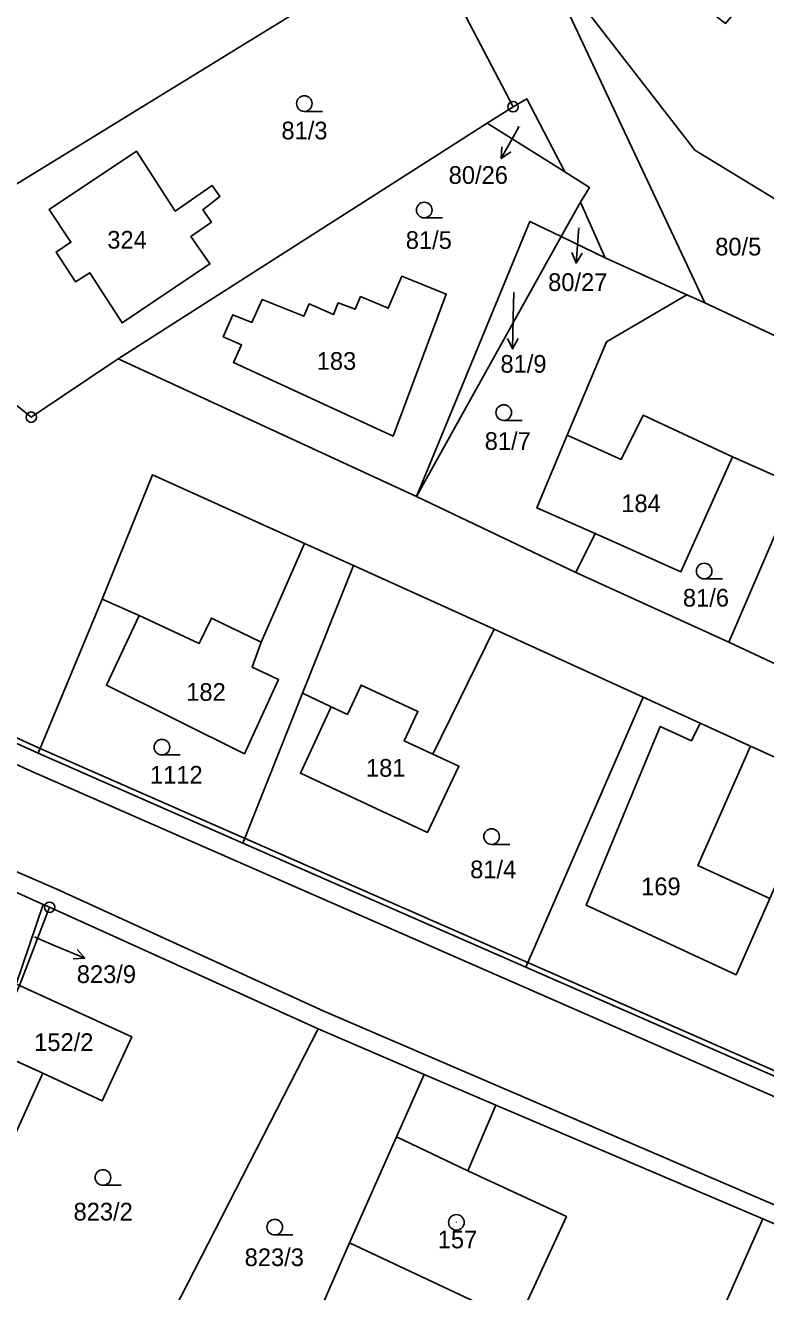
# Model space of a CAD drawing. Extents: x -654083 to -650132, y -1099819 to -1096699.
# Drawn here: x -652484.8 to -652413.7, y -1097932.6 to -1097811 of the extents above; entities that cross this region are included whole.
import ezdxf

# ---------------------------------------------------------------- set-up
doc = ezdxf.new("R2010")
doc.units = 0
for name, color, linetype in [('Geodetické body', 7, 'Continuous'), ('Hranice - vnitř_ kresba', 7, 'Continuous'), ('Obvody jako plochy', 7, 'Continuous'), ('Ostatní hranice', 7, 'Continuous'), ('Parcelní čísla', 7, 'Continuous'), ('Prvky pro prodl_ par_ č_', 7, 'Continuous'), ('Značky kultur', 7, 'Continuous')]:
    doc.layers.add(name, color=color, linetype=linetype)

msp = doc.modelspace()

# ---------------------------------------------------------------- linework, layer by layer
at = {"layer": 'Geodetické body'}
for centre, radius in [((-652438, -1097818.84), 0.5), ((-652438, -1097818.84), 0.001), ((-652484.26, -1097848.66), 0.5), ((-652484.26, -1097848.66), 0.001), ((-652482.5, -1097895.73), 0.5), ((-652482.5, -1097895.73), 0.001)]:
    msp.add_circle(centre, radius, dxfattribs=at)
at = {"layer": 'Hranice - vnitř_ kresba'}
for p, q in [((-652425.5, -1097848.45), (-652427.61, -1097852.71)), ((-652416.92, -1097852.46), (-652425.5, -1097848.45)), ((-652427.61, -1097852.71), (-652432.79, -1097850.39)), ((-652533.97, -1097860.26), (-652484.26, -1097882.64)), ((-652473.9, -1097867.7), (-652468.14, -1097870.41)), ((-652468.14, -1097870.41), (-652466.95, -1097867.95)), ((-652466.95, -1097867.95), (-652462.18, -1097870.26)), ((-652453.9, -1097877.21), (-652452.59, -1097874.39)), ((-652452.59, -1097874.39), (-652447.13, -1097876.93)), ((-652453.9, -1097877.21), (-652455.45, -1097876.49)), ((-652447.13, -1097876.93), (-652448.44, -1097879.75)), ((-652448.44, -1097879.75), (-652445.71, -1097881.02)), ((-652415.21, -1097880.24), (-652420.25, -1097891.7)), ((-652484.26, -1097882.64), (-652410.83, -1097914.82)), ((-652496.2, -1097887.79), (-652481.82, -1097893.98)), ((-652420.25, -1097891.7), (-652413.35, -1097894.89)), ((-652481.82, -1097893.98), (-652456.16, -1097905.72)), ((-652456.16, -1097905.72), (-652405.39, -1097927.55)), ((-652483.15, -1097911.65), (-652488.2, -1097909.38)), ((-652442.33, -1097921.05), (-652449.19, -1097917.79)), ((-652453.7, -1097927.96), (-652437.53, -1097935.54))]:
    msp.add_line(p, q, dxfattribs=at)
at = {"layer": 'Obvody jako plochy'}
for points in [[(-652476.86, -1097725.12), (-652472.31, -1097735.13), (-652445.31, -1097801.46), (-652446.65, -1097802.26), (-652438, -1097818.84), (-652436.68, -1097818.08), (-652433.03, -1097825.11), (-652430.66, -1097826.6), (-652431.52, -1097828.02), (-652429.17, -1097833.37), (-652421.32, -1097836.9), (-652419.57, -1097837.69), (-652435.51, -1097803.7), (-652439.93, -1097797.69), (-652441.64, -1097794.05), (-652444.07, -1097787.49), (-652464.12, -1097742.29), (-652472.02, -1097716.63)], [(-652839.76, -1097733.97), (-652826.6, -1097739.44), (-652822.57, -1097741.08), (-652707.93, -1097793.49), (-652704.24, -1097795.08), (-652617.25, -1097835.71), (-652588.75, -1097848.74), (-652581.26, -1097852.35), (-652575.63, -1097854.85), (-652550.17, -1097866.18), (-652501.51, -1097887.82), (-652496.71, -1097889.3), (-652483.12, -1097895.45), (-652482.5, -1097895.73), (-652456.7, -1097907.4), (-652446.55, -1097911.8), (-652439.64, -1097914.73), (-652414, -1097925.64), (-652406.37, -1097928.95), (-652405.33, -1097929.6), (-652381.94, -1097939.67)], [(-652259.95, -1097978.53), (-652289.58, -1097967.54), (-652304.17, -1097961.16), (-652306.89, -1097960.07), (-652358.06, -1097937.32), (-652361.99, -1097934.98), (-652373.04, -1097930.17), (-652374.25, -1097929.65), (-652375.24, -1097929.22), (-652386.86, -1097924.16), (-652403.6, -1097916.6), (-652409.91, -1097913.27), (-652436.78, -1097901.48), (-652463.96, -1097889.56), (-652483.6, -1097880.94), (-652534, -1097858.11), (-652537.59, -1097856.5), (-652554.49, -1097848.9), (-652581.83, -1097835.42), (-652676.84, -1097793.83), (-652695.77, -1097785.5), (-652811.07, -1097733.73)], [(-652500.72, -1097835.3), (-652484.26, -1097848.66), (-652475.91, -1097843.07), (-652447.26, -1097856.27), (-652431.98, -1097863.57), (-652417.27, -1097870.27), (-652407.16, -1097875.02), (-652395.37, -1097880.36), (-652391.55, -1097871.03), (-652387.8, -1097861.86), (-652388.79, -1097857.67), (-652381.25, -1097867.2), (-652388.15, -1097884.17), (-652367.56, -1097893.5), (-652346.61, -1097902.85)], [(-652361.99, -1097934.98), (-652350.86, -1097909.12), (-652355.23, -1097907.16), (-652362.28, -1097904), (-652374.72, -1097898.42), (-652382.11, -1097895.11), (-652391.32, -1097890.98), (-652396.64, -1097902.08), (-652403.6, -1097916.6), (-652409.91, -1097913.27), (-652398.84, -1097887.71), (-652408.29, -1097883.4), (-652415.21, -1097880.24), (-652420.04, -1097878.04), (-652425.5, -1097875.55), (-652439.82, -1097869.02), (-652453.31, -1097862.91), (-652458.02, -1097860.78), (-652472.61, -1097854.18), (-652477.46, -1097866.14), (-652483.6, -1097880.94), (-652534, -1097858.11)]]:
    msp.add_lwpolyline(points, dxfattribs=at)
for points in [[(-652498.55, -1097834.17), (-652446.65, -1097802.26), (-652445.31, -1097801.46), (-652472.31, -1097735.13), (-652473.35, -1097735.9), (-652485.69, -1097745.02), (-652544.27, -1097792.84)], [(-652379.48, -1097780.45), (-652401.26, -1097811.21), (-652412.92, -1097827.67), (-652420.53, -1097823), (-652433.6, -1097806.15), (-652430.36, -1097800.91), (-652417.6, -1097810.84), (-652413.9, -1097806.33), (-652416.04, -1097804.59), (-652414.87, -1097802.5), (-652417.21, -1097800.53), (-652415.53, -1097798.38), (-652418.34, -1097796.15), (-652417.34, -1097794.99), (-652420.39, -1097792.61), (-652419.7, -1097791.77), (-652421.1, -1097790.74), (-652426.06, -1097786.86), (-652405.32, -1097768.69), (-652381.57, -1097778.69)], [(-652440.48, -1097820.42), (-652438, -1097818.84), (-652446.65, -1097802.26), (-652498.55, -1097834.17), (-652500.72, -1097835.3), (-652484.26, -1097848.66), (-652475.91, -1097843.07)], [(-652398.51, -1097848.89), (-652406, -1097844.06), (-652419.57, -1097837.69), (-652435.51, -1097803.7), (-652433.6, -1097806.15), (-652420.53, -1097823), (-652412.92, -1097827.67), (-652392.87, -1097852.52)], [(-652440.48, -1097820.42), (-652438, -1097818.84), (-652436.68, -1097818.08), (-652433.03, -1097825.11)], [(-652433.03, -1097825.11), (-652440.48, -1097820.42), (-652475.91, -1097843.07), (-652447.26, -1097856.27), (-652436.39, -1097829.87), (-652433.39, -1097831.32), (-652431.52, -1097828.02), (-652430.66, -1097826.6)], [(-652467.8, -1097828.73), (-652466.97, -1097829.92), (-652468.94, -1097831.32), (-652467.1, -1097833.94), (-652475.54, -1097839.61), (-652478.64, -1097834.78), (-652480.01, -1097835.65), (-652481.87, -1097832.8), (-652480.46, -1097831.86), (-652482.53, -1097828.71), (-652474.17, -1097823.11), (-652470.44, -1097828.87), (-652466.9, -1097826.41), (-652466.14, -1097827.47)], [(-652481.87, -1097832.8), (-652480.46, -1097831.86), (-652482.53, -1097828.71), (-652474.17, -1097823.11), (-652470.44, -1097828.87), (-652466.9, -1097826.41), (-652466.14, -1097827.47), (-652467.8, -1097828.73), (-652466.97, -1097829.92), (-652468.94, -1097831.32), (-652467.1, -1097833.94), (-652475.54, -1097839.61), (-652478.64, -1097834.78), (-652480.01, -1097835.65)], [(-652470.44, -1097828.87), (-652474.17, -1097823.11), (-652482.53, -1097828.71), (-652480.46, -1097831.86), (-652481.87, -1097832.8), (-652480.01, -1097835.65), (-652478.64, -1097834.78), (-652475.54, -1097839.61), (-652467.1, -1097833.94), (-652468.94, -1097831.32), (-652466.97, -1097829.92), (-652467.8, -1097828.73), (-652466.14, -1097827.47), (-652466.9, -1097826.41)], [(-652431.52, -1097828.02), (-652429.17, -1097833.37), (-652433.39, -1097831.32)], [(-652447.26, -1097856.27), (-652436.39, -1097829.87), (-652433.39, -1097831.32)], [(-652435.71, -1097857.37), (-652430.1, -1097859.83), (-652431.98, -1097863.57), (-652447.26, -1097856.27), (-652433.39, -1097831.32), (-652429.17, -1097833.37), (-652421.32, -1097836.9), (-652429.03, -1097841.42), (-652432.79, -1097850.39)], [(-652449.5, -1097850.47), (-652444.42, -1097836.84), (-652448.69, -1097835.13), (-652449.99, -1097838.2), (-652452.64, -1097837.08), (-652453.16, -1097838.3), (-652454.8, -1097837.68), (-652455.24, -1097838.8), (-652457.58, -1097837.78), (-652458.1, -1097838.95), (-652462.09, -1097837.37), (-652463.08, -1097839.55), (-652464.92, -1097838.82), (-652465.83, -1097840.93), (-652464.06, -1097841.72), (-652464.83, -1097843.42)], [(-652462.09, -1097837.37), (-652458.1, -1097838.95), (-652457.58, -1097837.78), (-652455.24, -1097838.8), (-652454.8, -1097837.68), (-652453.16, -1097838.3), (-652452.64, -1097837.08), (-652449.99, -1097838.2), (-652448.69, -1097835.13), (-652444.42, -1097836.84), (-652449.5, -1097850.47), (-652464.83, -1097843.42), (-652464.06, -1097841.72), (-652465.83, -1097840.93), (-652464.92, -1097838.82), (-652463.08, -1097839.55)], [(-652454.8, -1097837.68), (-652453.16, -1097838.3), (-652452.64, -1097837.08), (-652449.99, -1097838.2), (-652448.69, -1097835.13), (-652444.42, -1097836.84), (-652449.5, -1097850.47), (-652464.83, -1097843.42), (-652464.06, -1097841.72), (-652465.83, -1097840.93), (-652464.92, -1097838.82), (-652463.08, -1097839.55), (-652462.09, -1097837.37), (-652458.1, -1097838.95), (-652457.58, -1097837.78), (-652455.24, -1097838.8)], [(-652410.79, -1097855.19), (-652406, -1097844.06), (-652419.57, -1097837.69), (-652421.32, -1097836.9), (-652429.03, -1097841.42), (-652432.79, -1097850.39), (-652435.71, -1097857.37), (-652430.1, -1097859.83), (-652421.88, -1097863.51), (-652416.92, -1097852.46)], [(-652430.1, -1097859.83), (-652421.88, -1097863.51), (-652416.92, -1097852.46), (-652425.5, -1097848.45), (-652427.61, -1097852.71), (-652432.79, -1097850.39), (-652435.71, -1097857.37)], [(-652412.32, -1097858.74), (-652410.79, -1097855.19), (-652416.92, -1097852.46), (-652421.88, -1097863.51), (-652430.1, -1097859.83), (-652431.98, -1097863.57), (-652417.27, -1097870.27)], [(-652472.61, -1097854.18), (-652458.02, -1097860.78), (-652462.18, -1097870.26), (-652463.06, -1097872.67), (-652460.53, -1097873.86), (-652463.8, -1097880.98), (-652477.04, -1097874.39), (-652473.9, -1097867.7), (-652477.46, -1097866.14)], [(-652407.16, -1097875.02), (-652405.57, -1097871.02), (-652403.2, -1097865.36), (-652402.54, -1097863.79), (-652412.32, -1097858.74), (-652417.27, -1097870.27)], [(-652460.53, -1097873.86), (-652463.8, -1097880.98), (-652477.04, -1097874.39), (-652473.9, -1097867.7), (-652477.46, -1097866.14), (-652483.6, -1097880.94), (-652463.96, -1097889.56), (-652458.21, -1097875.18), (-652453.31, -1097862.91), (-652458.02, -1097860.78), (-652462.18, -1097870.26), (-652463.06, -1097872.67)], [(-652446.22, -1097888.53), (-652458.41, -1097882.86), (-652455.45, -1097876.49), (-652458.21, -1097875.18), (-652453.31, -1097862.91), (-652439.82, -1097869.02), (-652445.71, -1097881.02), (-652443.19, -1097882.17)], [(-652460.53, -1097873.86), (-652463.8, -1097880.98), (-652477.04, -1097874.39), (-652473.9, -1097867.7), (-652468.14, -1097870.41), (-652466.95, -1097867.95), (-652462.18, -1097870.26), (-652463.06, -1097872.67)], [(-652439.82, -1097869.02), (-652425.5, -1097875.55), (-652436.78, -1097901.48), (-652463.96, -1097889.56), (-652458.21, -1097875.18), (-652455.45, -1097876.49), (-652458.41, -1097882.86), (-652446.22, -1097888.53), (-652443.19, -1097882.17), (-652445.71, -1097881.02)], [(-652445.71, -1097881.02), (-652443.19, -1097882.17), (-652446.22, -1097888.53), (-652458.41, -1097882.86), (-652455.45, -1097876.49), (-652453.9, -1097877.21), (-652452.59, -1097874.39), (-652447.13, -1097876.93), (-652448.44, -1097879.75)], [(-652425.5, -1097875.55), (-652420.04, -1097878.04), (-652420.86, -1097879.73), (-652423.86, -1097878.35), (-652430.97, -1097895.54), (-652416.57, -1097902.2), (-652413.35, -1097894.89), (-652408.29, -1097883.4), (-652398.84, -1097887.71), (-652409.91, -1097913.27), (-652436.78, -1097901.48)], [(-652420.86, -1097879.73), (-652420.04, -1097878.04), (-652415.21, -1097880.24), (-652408.29, -1097883.4), (-652413.35, -1097894.89), (-652416.57, -1097902.2), (-652430.97, -1097895.54), (-652423.86, -1097878.35)], [(-652420.86, -1097879.73), (-652420.04, -1097878.04), (-652415.21, -1097880.24), (-652420.25, -1097891.7), (-652413.35, -1097894.89), (-652416.57, -1097902.2), (-652430.97, -1097895.54), (-652423.86, -1097878.35)], [(-652483.12, -1097895.45), (-652485.71, -1097903.1), (-652499.54, -1097896.79), (-652499.99, -1097896.58), (-652496.71, -1097889.3)], [(-652456.7, -1097907.4), (-652473.86, -1097940.89), (-652477.05, -1097939.6), (-652493.87, -1097931.33), (-652489.03, -1097919.79), (-652487.21, -1097920.64), (-652483.15, -1097911.65), (-652477.44, -1097914.31), (-652474.61, -1097908.17), (-652485.4, -1097903.24), (-652482.5, -1097895.73)], [(-652485.4, -1097903.24), (-652482.5, -1097895.73), (-652483.12, -1097895.45), (-652485.71, -1097903.1)], [(-652474.61, -1097908.17), (-652477.44, -1097914.31), (-652483.15, -1097911.65), (-652487.21, -1097920.64), (-652489.03, -1097919.79), (-652493.3, -1097917.79), (-652489.2, -1097908.92), (-652488.2, -1097909.38), (-652485.4, -1097903.24)], [(-652474.61, -1097908.17), (-652477.44, -1097914.31), (-652483.15, -1097911.65), (-652488.2, -1097909.38), (-652485.4, -1097903.24)], [(-652456.89, -1097935.27), (-652453.7, -1097927.96), (-652449.19, -1097917.79), (-652446.55, -1097911.8), (-652456.7, -1097907.4), (-652473.86, -1097940.89), (-652448.75, -1097952.92), (-652445.08, -1097944.38), (-652454.46, -1097940.04), (-652453.14, -1097937.16)], [(-652437.53, -1097935.54), (-652432.88, -1097925.42), (-652442.33, -1097921.05), (-652439.64, -1097914.73), (-652446.55, -1097911.8), (-652449.19, -1097917.79), (-652453.7, -1097927.96), (-652456.89, -1097935.27), (-652453.14, -1097937.16), (-652454.46, -1097940.04), (-652445.08, -1097944.38), (-652443.98, -1097941.83), (-652441.08, -1097943.27)], [(-652443.98, -1097941.83), (-652441.08, -1097943.27), (-652437.53, -1097935.54), (-652432.88, -1097925.42), (-652442.33, -1097921.05), (-652439.64, -1097914.73), (-652414, -1097925.64), (-652429.99, -1097961.76), (-652448.75, -1097952.92), (-652445.08, -1097944.38)], [(-652406.37, -1097928.95), (-652441.31, -1098010.62), (-652447.9, -1098029.02), (-652446.63, -1098037.02), (-652449.67, -1098045.65), (-652448.23, -1098058.23), (-652448.88, -1098063.04), (-652447.64, -1098063.77), (-652446.77, -1098071.83), (-652437.07, -1098091.68), (-652437.83, -1098101.1), (-652440.05, -1098093.64), (-652454.71, -1098064.74), (-652452.31, -1098042.44), (-652453.12, -1098030.34), (-652446.61, -1098008.03), (-652438.33, -1097987.15), (-652440.24, -1097986.29), (-652429.99, -1097961.76), (-652414, -1097925.64)]]:
    msp.add_lwpolyline(points, close=True, dxfattribs=at)
for radius in [0.75, 0.001]:
    msp.add_circle((-652443.44, -1097925.99), radius, dxfattribs=at)
at = {"layer": 'Ostatní hranice'}
for p, q in [((-652533.72, -1097857.69), (-652483.33, -1097880.52)), ((-652483.33, -1097880.52), (-652436.51, -1097901.06)), ((-652436.51, -1097901.06), (-652409.68, -1097912.83))]:
    msp.add_line(p, q, dxfattribs=at)
at = {"layer": 'Prvky pro prodl_ par_ č_'}
for p, q in [((-652437.44, -1097820.78), (-652437.67, -1097821.2)), ((-652437.67, -1097821.2), (-652439.13, -1097823.82)), ((-652431.71, -1097830.87), (-652431.94, -1097833.86)), ((-652431.68, -1097830.53), (-652431.71, -1097830.87)), ((-652437.93, -1097836.67), (-652437.98, -1097839.1)), ((-652437.98, -1097839.1), (-652438.05, -1097842.1)), ((-652483.92, -1097898.6), (-652481.89, -1097899.45)), ((-652481.89, -1097899.45), (-652479.13, -1097900.62))]:
    msp.add_line(p, q, dxfattribs=at)
for points in [[(-652438.2, -1097823.19), (-652439.13, -1097823.82), (-652439.08, -1097822.71)], [(-652431.37, -1097832.9), (-652431.94, -1097833.86), (-652432.36, -1097832.83)], [(-652437.52, -1097841.11), (-652438.05, -1097842.1), (-652438.52, -1097841.09)], [(-652479.85, -1097899.77), (-652479.13, -1097900.62), (-652480.24, -1097900.69)]]:
    msp.add_lwpolyline(points, dxfattribs=at)
at = {"layer": 'Značky kultur'}
for p, q in [((-652456.29, -1097819.29), (-652458.04, -1097819.29)), ((-652444.78, -1097829.52), (-652446.53, -1097829.52)), ((-652437.14, -1097848.97), (-652438.89, -1097848.97)), ((-652417.9, -1097864.19), (-652419.65, -1097864.19)), ((-652469.97, -1097881.1), (-652471.72, -1097881.1)), ((-652438.31, -1097889.69), (-652440.06, -1097889.69)), ((-652475.63, -1097922.43), (-652477.38, -1097922.43)), ((-652459.13, -1097927.2), (-652460.88, -1097927.2))]:
    msp.add_line(p, q, dxfattribs=at)
for centre in [(-652458.04, -1097818.54), (-652446.53, -1097828.77), (-652438.89, -1097848.22), (-652419.65, -1097863.44), (-652471.72, -1097880.35), (-652440.06, -1097888.94), (-652477.38, -1097921.68), (-652460.88, -1097926.45)]:
    msp.add_circle(centre, 0.75, dxfattribs=at)

# ---------------------------------------------------------------- texts
at = {"layer": 'Parcelní čísla'}
for s, height, p in [('81/3', 1.7, (-652460.24, -1097821.98)), ('80/26', 0.1, (-652437.62, -1097820.78)), ('324', 1.7, (-652476.96, -1097832.47)), ('81/5', 1.7, (-652448.3, -1097832.5)), ('80/27', 0.1, (-652431.86, -1097830.53)), ('80/5', 1.7, (-652418.59, -1097833.13)), ('81/9', 0.1, (-652438.06, -1097836.67)), ('183', 1.7, (-652456.85, -1097844.11)), ('81/7', 1.7, (-652440.72, -1097851.8)), ('184', 1.7, (-652427.61, -1097857.78)), ('81/6', 1.7, (-652421.69, -1097866.85)), ('182', 1.7, (-652469.38, -1097875.9)), ('181', 1.7, (-652452.12, -1097883.19)), ('1112', 1.7, (-652472.86, -1097883.85)), ('81/4', 1.7, (-652442.12, -1097892.94)), ('169', 1.7, (-652425.7, -1097894.57)), ('823/9', 0.1, (-652484.11, -1097898.6)), ('152/2', 1.7, (-652483.98, -1097909.53)), ('823/2', 1.7, (-652480.2, -1097925.81)), ('157', 1.7, (-652445.23, -1097928.48)), ('823/3', 1.7, (-652463.77, -1097930.19))]:
    msp.add_text(s, height=height, dxfattribs=at).set_placement(p)
at = {"layer": 'Prvky pro prodl_ par_ č_'}
for s, p in [('80/26', (-652444.18, -1097826.25)), ('80/27', (-652434.63, -1097836.54)), ('81/9', (-652439.21, -1097844.39)), ('823/9', (-652479.89, -1097903))]:
    msp.add_text(s, height=1.7, dxfattribs=at).set_placement(p)

doc.saveas('drawing.dxf')
